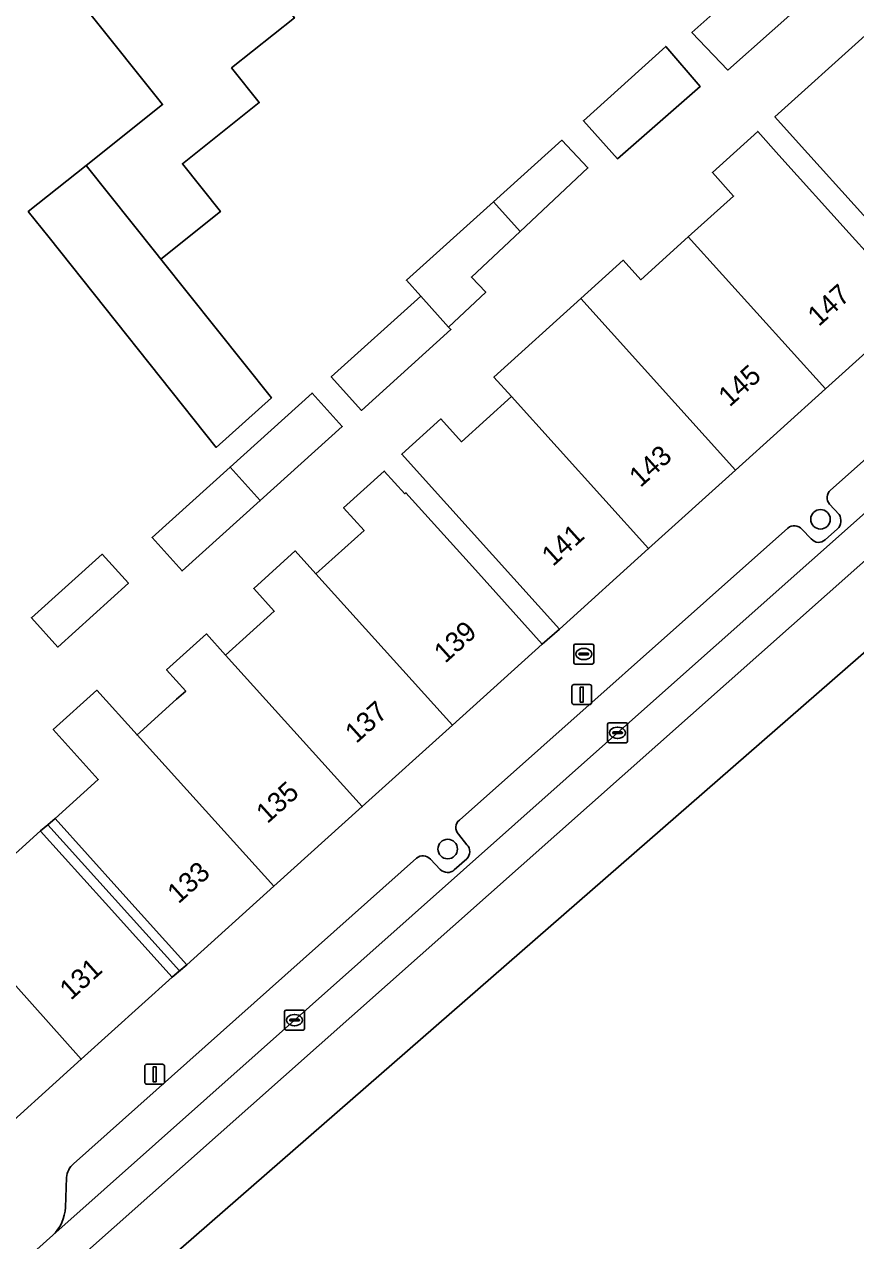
# Model space of a CAD drawing. Extents: x 161772 to 163126, y 383092 to 383917.
# Drawn here: x 162665.1 to 162706.8, y 383533.1 to 383594 of the extents above; entities that cross this region are included whole.
import ezdxf

# ---------------------------------------------------------------- set-up
doc = ezdxf.new("R2010")
doc.units = 0
for name, color, linetype in [('IMGEO_Boom', 7, 'Continuous'), ('IMGEO_Brandkraan', 7, 'Continuous'), ('IMGEO_Erf', 7, 'Continuous'), ('IMGEO_Kolk', 7, 'Continuous'), ('IMGEO_Lichtmast', 7, 'Continuous'), ('IMGEO_Pand', 7, 'Continuous'), ('IMGEO_Pand_nummerreeks', 7, 'Continuous'), ('IMGEO_Pand_overbouw', 7, 'Continuous'), ('IMGEO_Parkeervlak_open', 7, 'Continuous'), ('IMGEO_Rijbaan_lokaal_gesloten', 7, 'Continuous'), ('IMGEO_Voetpad_open', 7, 'Continuous')]:
    doc.layers.add(name, color=color, linetype=linetype)

msp = doc.modelspace()

# ---------------------------------------------------------------- linework, layer by layer
at = {"layer": 'IMGEO_Boom'}
for centre in [(162705.005, 383569.228), (162686.314, 383552.703)]:
    msp.add_circle(centre, 0.489, dxfattribs=at)
at = {"layer": 'IMGEO_Brandkraan'}
for p, q in [((162692.635, 383562.048), (162692.635, 383562.9)), ((162692.71, 383562.974), (162693.562, 383562.974)), ((162692.937, 383562.517), (162693.335, 383562.517)), ((162693.123, 383562.754), (162693.148, 383562.754)), ((162693.636, 383562.9), (162693.636, 383562.048)), ((162693.562, 383561.974), (162692.71, 383561.974)), ((162692.894, 383562.468), (162692.894, 383562.48)), ((162693.332, 383562.431), (162692.934, 383562.431)), ((162693.146, 383562.194), (162693.121, 383562.194)), ((162693.378, 383562.48), (162693.378, 383562.468))]:
    msp.add_line(p, q, dxfattribs=at)
for points in [[(162692.635, 383562.048), (162692.635, 383562.9)], [(162692.71, 383562.974), (162693.562, 383562.974)], [(162693.636, 383562.9), (162693.636, 383562.048)], [(162693.562, 383561.974), (162692.71, 383561.974)]]:
    msp.add_lwpolyline(points, dxfattribs=at)
for centre, radius, start, end in [((162692.712, 383562.898), 0.0765, 91.55205, 178.44795), ((162692.712, 383562.898), 0.0765, 91.55205, 178.44795), ((162692.934, 383562.477), 0.0403, 85.87752, 175.75265), ((162693.339, 383562.479), 0.0386, 1.73085, 96.63898), ((162693.56, 383562.898), 0.0765, 1.55205, 88.44795), ((162693.56, 383562.898), 0.0765, 1.55205, 88.44795), ((162692.712, 383562.05), 0.0765, 181.55205, 268.44795), ((162692.712, 383562.05), 0.0765, 181.55205, 268.44795), ((162692.931, 383562.467), 0.0366, 178.93798, 274.71019), ((162693.335, 383562.474), 0.043, 264.86636, 352.45326), ((162693.56, 383562.05), 0.0765, 271.55205, 358.44795), ((162693.56, 383562.05), 0.0765, 271.55205, 358.44795)]:
    msp.add_arc(centre, radius, start, end, dxfattribs=at)
for centre, major_axis, ratio, start_param, end_param in [((162693.122, 383562.474), (-0.387, 0.002), 0.722429, 4.712389, 7.853982), ((162693.147, 383562.474), (-0.39, 0.002), 0.717154, 1.570796, 4.712389)]:
    msp.add_ellipse(centre, major_axis=major_axis, ratio=ratio, start_param=start_param, end_param=end_param, dxfattribs=at)
at = {"layer": 'IMGEO_Erf'}
for points in [[(162678.624, 383594.357), (162675.478, 383591.848), (162676.861, 383590.114), (162673.011, 383587.044), (162674.922, 383584.647), (162671.933, 383582.264), (162677.472, 383575.319), (162674.706, 383572.83), (162666.325, 383583.342), (162665.286, 383584.645), (162668.189, 383586.96), (162672.015, 383590.01), (162671.756, 383590.339), (162665.313, 383598.418)], [(162707.305, 383584.301), (162703.753, 383588.24), (162702.716, 383589.39), (162707.246, 383593.476)], [(162663.709, 383551.641), (162665.89, 383553.609), (162665.901, 383553.597), (162669.153, 383549.991), (162672.501, 383546.277), (162673.23, 383546.903), (162669.881, 383550.616), (162666.628, 383554.224), (162668.797, 383556.18), (162666.534, 383558.69), (162668.718, 383560.66), (162670.738, 383558.423), (162670.895, 383558.565), (162672.722, 383560.21), (162673.177, 383560.62), (162672.22, 383561.68), (162674.219, 383563.483), (162675.178, 383562.421), (162677.618, 383564.618), (162676.585, 383565.762), (162678.668, 383567.642), (162679.703, 383566.495), (162682.12, 383568.67), (162681.095, 383569.808), (162683.135, 383571.644), (162684.159, 383570.506), (162684.217, 383570.558), (162687.706, 383566.688), (162691.055, 383562.975), (162691.91, 383563.726), (162688.561, 383567.438), (162685.042, 383571.34), (162684.01, 383572.485), (162685.973, 383574.256), (162687.005, 383573.112), (162689.511, 383575.374), (162688.629, 383576.351), (162692.986, 383580.286), (162695.118, 383582.211), (162696.002, 383581.232), (162698.375, 383583.374), (162700.648, 383585.427), (162699.582, 383586.608), (162701.855, 383588.661), (162702.922, 383587.479), (162706.446, 383583.573), (162709.795, 383579.86)]]:
    msp.add_lwpolyline(points, dxfattribs=at)
for points in [[(162704.799, 383595.691), (162700.362, 383591.738), (162698.554, 383593.623), (162703.063, 383597.64)], [(162698.965, 383590.915), (162694.834, 383587.297), (162693.12, 383589.196), (162697.248, 383592.922)], [(162688.218, 383580.603), (162686.361, 383578.863), (162686.477, 383578.734), (162681.989, 383574.681), (162680.472, 383576.361), (162684.96, 383580.414), (162684.247, 383581.204), (162688.61, 383585.134), (162692.038, 383588.221), (162693.34, 383586.832), (162689.947, 383583.652), (162687.505, 383581.364)], [(162681.026, 383573.874), (162676.913, 383570.166), (162673, 383566.638), (162671.49, 383568.313), (162675.403, 383571.841), (162679.516, 383575.549)], [(162670.303, 383566.018), (162666.763, 383562.824), (162665.439, 383564.292), (162668.988, 383567.475)]]:
    msp.add_lwpolyline(points, close=True, dxfattribs=at)
at = {"layer": 'IMGEO_Kolk'}
for p, q in [((162694.329, 383558.103), (162694.329, 383558.955)), ((162694.404, 383559.029), (162695.256, 383559.029)), ((162695.33, 383558.955), (162695.33, 383558.103)), ((162694.588, 383558.523), (162694.588, 383558.535)), ((162695.026, 383558.486), (162694.628, 383558.486)), ((162694.631, 383558.572), (162695.029, 383558.572)), ((162694.84, 383558.249), (162694.815, 383558.249)), ((162694.817, 383558.809), (162694.842, 383558.809)), ((162695.072, 383558.535), (162695.072, 383558.523)), ((162695.256, 383558.029), (162694.404, 383558.029)), ((162678.134, 383543.703), (162678.134, 383544.555)), ((162678.209, 383544.629), (162679.061, 383544.629)), ((162678.622, 383544.409), (162678.647, 383544.409)), ((162679.135, 383544.555), (162679.135, 383543.703)), ((162679.061, 383543.629), (162678.209, 383543.629)), ((162678.393, 383544.123), (162678.393, 383544.135)), ((162678.831, 383544.086), (162678.433, 383544.086)), ((162678.436, 383544.172), (162678.834, 383544.172)), ((162678.645, 383543.849), (162678.62, 383543.849)), ((162678.877, 383544.135), (162678.877, 383544.123))]:
    msp.add_line(p, q, dxfattribs=at)
for points in [[(162694.329, 383558.103), (162694.329, 383558.955)], [(162694.404, 383559.029), (162695.256, 383559.029)], [(162695.33, 383558.955), (162695.33, 383558.103)], [(162695.256, 383558.029), (162694.404, 383558.029)], [(162678.134, 383543.703), (162678.134, 383544.555)], [(162678.209, 383544.629), (162679.061, 383544.629)], [(162679.135, 383544.555), (162679.135, 383543.703)], [(162679.061, 383543.629), (162678.209, 383543.629)]]:
    msp.add_lwpolyline(points, dxfattribs=at)
for centre, radius, start, end in [((162694.406, 383558.953), 0.0765, 91.55205, 178.44795), ((162694.406, 383558.953), 0.0765, 91.55205, 178.44795), ((162695.254, 383558.953), 0.0765, 1.55205, 88.44795), ((162695.254, 383558.953), 0.0765, 1.55205, 88.44795), ((162694.628, 383558.532), 0.0403, 85.87752, 175.75265), ((162694.625, 383558.522), 0.0366, 178.93798, 274.71019), ((162695.029, 383558.529), 0.043, 264.86636, 352.45326), ((162695.033, 383558.534), 0.0386, 1.73085, 96.63898), ((162694.406, 383558.105), 0.0765, 181.55205, 268.44795), ((162694.406, 383558.105), 0.0765, 181.55205, 268.44795), ((162695.254, 383558.105), 0.0765, 271.55205, 358.44795), ((162695.254, 383558.105), 0.0765, 271.55205, 358.44795), ((162678.211, 383544.553), 0.0765, 91.55205, 178.44795), ((162678.211, 383544.553), 0.0765, 91.55205, 178.44795), ((162679.059, 383544.553), 0.0765, 1.55205, 88.44795), ((162679.059, 383544.553), 0.0765, 1.55205, 88.44795), ((162678.211, 383543.705), 0.0765, 181.55205, 268.44795), ((162678.211, 383543.705), 0.0765, 181.55205, 268.44795), ((162678.433, 383544.132), 0.0403, 85.87752, 175.75265), ((162678.43, 383544.122), 0.0366, 178.93798, 274.71019), ((162678.834, 383544.129), 0.043, 264.86636, 352.45326), ((162678.838, 383544.134), 0.0386, 1.73085, 96.63898), ((162679.059, 383543.705), 0.0765, 271.55205, 358.44795), ((162679.059, 383543.705), 0.0765, 271.55205, 358.44795)]:
    msp.add_arc(centre, radius, start, end, dxfattribs=at)
for centre, major_axis, ratio, start_param, end_param in [((162694.816, 383558.529), (-0.387, 0.002), 0.722429, 4.712389, 7.853982), ((162694.841, 383558.529), (-0.39, 0.002), 0.717154, 1.570796, 4.712389), ((162678.621, 383544.129), (-0.387, 0.002), 0.722429, 4.712389, 7.853982), ((162678.646, 383544.129), (-0.39, 0.002), 0.717154, 1.570796, 4.712389)]:
    msp.add_ellipse(centre, major_axis=major_axis, ratio=ratio, start_param=start_param, end_param=end_param, dxfattribs=at)
at = {"layer": 'IMGEO_Lichtmast'}
for p, q in [((162692.537, 383560.043), (162692.537, 383560.843)), ((162692.537, 383560.843), (162692.537, 383560.043)), ((162692.637, 383560.943), (162693.427, 383560.943)), ((162693.427, 383560.943), (162692.637, 383560.943)), ((162693.527, 383560.843), (162693.527, 383560.043)), ((162693.527, 383560.043), (162693.527, 383560.843)), ((162693.427, 383559.943), (162692.637, 383559.943)), ((162692.637, 383559.943), (162693.427, 383559.943)), ((162671.125, 383541.018), (162671.125, 383541.818)), ((162671.125, 383541.818), (162671.125, 383541.018)), ((162671.225, 383541.918), (162672.015, 383541.918)), ((162672.015, 383541.918), (162671.225, 383541.918)), ((162672.115, 383541.818), (162672.115, 383541.018)), ((162672.115, 383541.018), (162672.115, 383541.818)), ((162672.015, 383540.918), (162671.225, 383540.918)), ((162671.225, 383540.918), (162672.015, 383540.918))]:
    msp.add_line(p, q, dxfattribs=at)
for points in [[(162692.957, 383560.818), (162693.107, 383560.818), (162693.107, 383560.068), (162692.957, 383560.068), (162692.957, 383560.818)], [(162671.545, 383541.793), (162671.695, 383541.793), (162671.695, 383541.043), (162671.545, 383541.043), (162671.545, 383541.793)]]:
    msp.add_lwpolyline(points, dxfattribs=at)
for centre, start, end in [((162692.637, 383560.843), 90, 180), ((162692.637, 383560.843), 90, 180), ((162693.427, 383560.843), 0, 90), ((162693.427, 383560.843), 360, 90), ((162692.637, 383560.043), 180, 270), ((162692.637, 383560.043), 180, 270), ((162693.427, 383560.043), 270, 0), ((162693.427, 383560.043), 270, 0), ((162671.225, 383541.818), 90, 180), ((162671.225, 383541.818), 90, 180), ((162672.015, 383541.818), 0, 90), ((162672.015, 383541.818), 360, 90), ((162671.225, 383541.018), 180, 270), ((162671.225, 383541.018), 180, 270), ((162672.015, 383541.018), 270, 0), ((162672.015, 383541.018), 270, 0)]:
    msp.add_arc(centre, 0.1, start, end, dxfattribs=at)
at = {"layer": 'IMGEO_Pand'}
for points in [[(162671.678, 383582.584), (162671.933, 383582.264), (162674.922, 383584.647), (162673.011, 383587.044), (162676.861, 383590.114), (162675.478, 383591.848), (162678.624, 383594.357), (162670.933, 383604.001), (162667.996, 383601.659), (162668.533, 383600.986), (162665.313, 383598.418), (162671.756, 383590.339), (162672.015, 383590.01), (162668.189, 383586.96)], [(162698.554, 383593.623), (162700.362, 383591.738), (162704.799, 383595.691), (162703.063, 383597.64)], [(162708.283, 383592.326), (162707.246, 383593.476), (162702.716, 383589.39), (162703.753, 383588.24), (162707.305, 383584.301), (162710.654, 383580.589), (162715.182, 383584.674)], [(162693.12, 383589.196), (162694.834, 383587.297), (162698.965, 383590.915), (162697.248, 383592.922)], [(162693.34, 383586.832), (162692.038, 383588.221), (162688.61, 383585.134), (162689.947, 383583.652)], [(162706.446, 383583.573), (162702.922, 383587.479), (162701.855, 383588.661), (162699.582, 383586.608), (162700.648, 383585.427), (162698.375, 383583.374), (162705.248, 383575.759), (162709.795, 383579.86)], [(162668.189, 383586.96), (162665.286, 383584.645), (162666.325, 383583.342), (162674.706, 383572.83), (162677.472, 383575.319), (162671.933, 383582.264), (162671.678, 383582.584)], [(162689.947, 383583.652), (162688.61, 383585.134), (162684.247, 383581.204), (162684.96, 383580.414), (162686.361, 383578.863), (162688.218, 383580.603), (162687.505, 383581.364)], [(162698.375, 383583.374), (162696.002, 383581.232), (162695.118, 383582.211), (162692.986, 383580.286), (162700.741, 383571.693), (162705.248, 383575.759)], [(162686.477, 383578.734), (162686.361, 383578.863), (162684.96, 383580.414), (162680.472, 383576.361), (162681.989, 383574.681)], [(162692.986, 383580.286), (162688.629, 383576.351), (162689.511, 383575.374), (162696.385, 383567.762), (162700.741, 383571.693)], [(162675.403, 383571.841), (162676.913, 383570.166), (162681.026, 383573.874), (162679.516, 383575.549)], [(162689.511, 383575.374), (162687.005, 383573.112), (162685.973, 383574.256), (162684.01, 383572.485), (162685.042, 383571.34), (162688.561, 383567.438), (162691.91, 383563.726), (162696.385, 383567.762)], [(162676.913, 383570.166), (162675.403, 383571.841), (162671.49, 383568.313), (162673, 383566.638)], [(162687.706, 383566.688), (162684.217, 383570.558), (162684.159, 383570.506), (162683.135, 383571.644), (162681.095, 383569.808), (162682.12, 383568.67), (162679.703, 383566.495), (162686.548, 383558.912), (162691.055, 383562.975)], [(162668.988, 383567.475), (162665.439, 383564.292), (162666.763, 383562.824), (162670.303, 383566.018)], [(162679.703, 383566.495), (162678.668, 383567.642), (162676.585, 383565.762), (162677.618, 383564.618), (162675.178, 383562.421), (162682.025, 383554.833), (162686.548, 383558.912)], [(162675.178, 383562.421), (162674.219, 383563.483), (162672.22, 383561.68), (162673.177, 383560.62), (162672.722, 383560.21), (162670.895, 383558.565), (162670.738, 383558.423), (162677.59, 383550.834), (162682.025, 383554.833)], [(162670.738, 383558.423), (162668.718, 383560.66), (162666.534, 383558.69), (162668.797, 383556.18), (162666.628, 383554.224), (162669.881, 383550.616), (162673.23, 383546.903), (162677.59, 383550.834)], [(162669.153, 383549.991), (162665.901, 383553.597), (162665.89, 383553.609), (162663.709, 383551.641), (162661.441, 383554.156), (162659.11, 383552.054), (162661.362, 383549.522), (162667.944, 383542.167), (162672.501, 383546.277)], [(162661.362, 383549.522), (162658.872, 383547.294), (162656.611, 383549.801), (162655.274, 383548.595), (162654.569, 383547.959), (162654.196, 383547.623), (162663.097, 383537.797), (162667.944, 383542.167)]]:
    msp.add_lwpolyline(points, close=True, dxfattribs=at)
at = {"layer": 'IMGEO_Pand_overbouw'}
for points in [[(162669.881, 383550.616), (162666.628, 383554.224), (162666.259, 383553.916), (162672.865, 383546.59), (162673.23, 383546.903)], [(162666.259, 383553.916), (162665.89, 383553.609), (162665.901, 383553.597), (162669.153, 383549.991), (162672.501, 383546.277), (162672.865, 383546.59)]]:
    msp.add_lwpolyline(points, close=True, dxfattribs=at)
at = {"layer": 'IMGEO_Parkeervlak_open'}
for points in [[(162666.512, 383533.347), (162694.831, 383558.528), (162709.518, 383571.578), (162738.563, 383597.35), (162753.281, 383610.437), (162765.043, 383620.871), (162766.974, 383622.572), (162794.724, 383647.231), (162798.516, 383650.621), (162807.38, 383658.5)], [(162721.958, 383585.299), (162705.5, 383570.688)], [(162705.454, 383569.984), (162705.935, 383569.469)], [(162703.359, 383568.789), (162686.898, 383554.157)], [(162704.543, 383568.243), (162704.068, 383568.724)], [(162705.851, 383568.744), (162705.235, 383568.2)], [(162686.848, 383553.447), (162687.279, 383552.92)], [(162684.745, 383552.246), (162667.549, 383536.93)], [(162685.941, 383551.681), (162685.449, 383552.2)], [(162687.269, 383552.216), (162686.644, 383551.661)], [(162667.207, 383536.247), (162667.145, 383534.743)]]:
    msp.add_lwpolyline(points, dxfattribs=at)
for centre, radius, start, end in [((162705.828, 383570.313), 0.498, 131.1985, 221.32461), ((162705.457, 383569.157), 0.571, 313.64313, 33.13899), ((162703.678, 383568.364), 0.531, 42.64388, 126.87983), ((162704.909, 383568.547), 0.476, 219.71276, 313.17581), ((162687.211, 383553.778), 0.492, 129.60784, 222.33563), ((162686.926, 383552.573), 0.495, 313.85438, 44.51801), ((162685.073, 383551.854), 0.511, 42.6065, 129.91662), ((162686.303, 383552.028), 0.501, 223.812, 312.92881), ((162668.215, 383536.169), 1.011, 131.20763, 175.59518), ((162665.113, 383534.823), 2.034, 313.47226, 357.74501)]:
    msp.add_arc(centre, radius, start, end, dxfattribs=at)
at = {"layer": 'IMGEO_Rijbaan_lokaal_gesloten'}
for points in [[(162791.635, 383642.154), (162809.398, 383658.02), (162810.001, 383658.561), (162808.83, 383659.851), (162808.106, 383659.205), (162807.38, 383658.5), (162798.516, 383650.621), (162794.724, 383647.231), (162766.974, 383622.572), (162765.043, 383620.871), (162753.281, 383610.437), (162738.563, 383597.35), (162709.518, 383571.578), (162694.831, 383558.528), (162666.512, 383533.347), (162664.103, 383531.196)], [(162533.593, 383410.347), (162572.318, 383443.713), (162639.616, 383503.665), (162648.311, 383511.243), (162655.931, 383517.885), (162760.193, 383608.758), (162810.667, 383652.751), (162813.538, 383654.666), (162813.538, 383654.666), (162810.001, 383658.561), (162809.398, 383658.02), (162791.635, 383642.154), (162732.439, 383589.529), (162645.896, 383512.732), (162632.684, 383500.802), (162593.562, 383466.153), (162583.789, 383458.34)], [(162583.789, 383458.34), (162593.562, 383466.153), (162632.684, 383500.802), (162645.896, 383512.732), (162732.439, 383589.529), (162791.635, 383642.154)]]:
    msp.add_lwpolyline(points, dxfattribs=at)
at = {"layer": 'IMGEO_Voetpad_open'}
for points in [[(162728.426, 383596.621), (162723.991, 383592.62), (162719.676, 383588.728), (162715.182, 383584.674), (162710.654, 383580.589), (162709.795, 383579.86), (162705.248, 383575.759), (162700.741, 383571.693), (162696.385, 383567.762), (162691.91, 383563.726), (162691.055, 383562.975), (162686.548, 383558.912), (162682.025, 383554.833), (162677.59, 383550.834), (162673.23, 383546.903), (162672.501, 383546.277), (162667.944, 383542.167), (162663.097, 383537.797)], [(162705.5, 383570.688), (162721.958, 383585.299)], [(162705.935, 383569.469), (162705.454, 383569.984)], [(162686.898, 383554.157), (162703.359, 383568.789)], [(162704.068, 383568.724), (162704.543, 383568.243)], [(162705.235, 383568.2), (162705.851, 383568.744)], [(162687.279, 383552.92), (162686.848, 383553.447)], [(162667.549, 383536.93), (162684.745, 383552.246)], [(162685.449, 383552.2), (162685.941, 383551.681)], [(162686.644, 383551.661), (162687.269, 383552.216)], [(162667.145, 383534.743), (162667.207, 383536.247)], [(162655.483, 383531.554), (162652.277, 383528.711), (162646.795, 383523.849), (162648.499, 383518.005), (162658.285, 383526.698), (162658.365, 383526.769), (162658.698, 383526.395), (162664.103, 383531.196), (162666.512, 383533.347)]]:
    msp.add_lwpolyline(points, dxfattribs=at)
for centre, radius, start, end in [((162705.828, 383570.313), 0.498, 131.1985, 221.32461), ((162705.457, 383569.157), 0.571, 313.64313, 33.13899), ((162703.678, 383568.364), 0.531, 42.64388, 126.87983), ((162704.909, 383568.547), 0.476, 219.71276, 313.17581), ((162687.211, 383553.778), 0.492, 129.60784, 222.33563), ((162686.926, 383552.573), 0.495, 313.85438, 44.51801), ((162685.073, 383551.854), 0.511, 42.6065, 129.91662), ((162686.303, 383552.028), 0.501, 223.812, 312.92881), ((162668.215, 383536.169), 1.011, 131.20763, 175.59518), ((162665.113, 383534.823), 2.034, 313.47226, 357.74501)]:
    msp.add_arc(centre, radius, start, end, dxfattribs=at)

# ---------------------------------------------------------------- texts
at = {"layer": 'IMGEO_Pand_nummerreeks'}
for s, rotation, p in [('147', 42.0551, (162704.916, 383578.853)), ('145', 42.0551, (162700.445, 383574.819)), ('143', 42.0551, (162695.973, 383570.786)), ('141', 42.0551, (162691.587, 383566.829)), ('139', 42.03791, (162686.184, 383561.976)), ('137', 42.03791, (162681.728, 383557.958)), ('135', 42.03791, (162677.271, 383553.94)), ('133', 42.03791, (162672.815, 383549.922)), ('131', 42.04364, (162667.418, 383545.088))]:
    msp.add_text(s, height=1, rotation=rotation, dxfattribs=at).set_placement(p)

doc.saveas('drawing.dxf')
